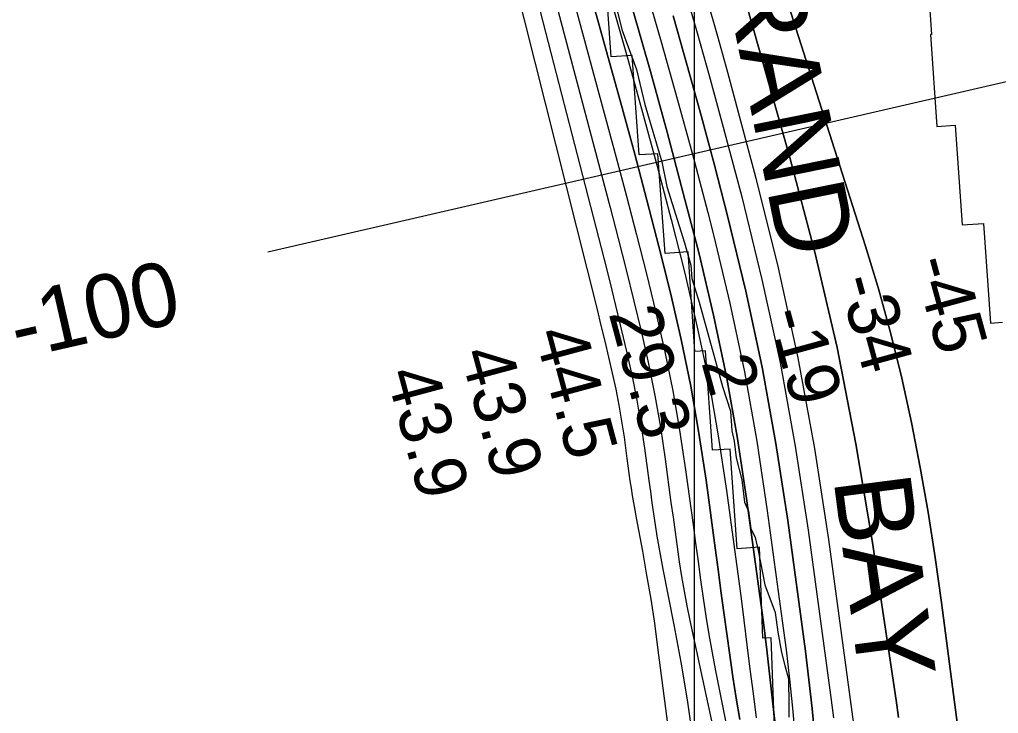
# Model space of a CAD drawing. Extents: x 3250478 to 3288318, y 788638 to 816472.
# Drawn here: x 3274716 to 3275989, y 795187 to 796090 of the extents above; entities that cross this region are included whole.
import ezdxf

# ---------------------------------------------------------------- set-up
doc = ezdxf.new("R2010")
doc.units = 0
for name, color, linetype in [('V-GRID-MAJR', 7, 'Continuous'), ('V-RIVR-EDGE', 7, 'Continuous'), ('V-RIVR-RANG', 7, 'Continuous'), ('V-RIVR-RANG-IDEN', 7, 'Continuous'), ('V-RRAP-RVMT', 7, 'Continuous'), ('V-RRAP-RVMT-IDEN', 7, 'Continuous'), ('V-TOPO-DPTH', 7, 'Continuous'), ('V-TOPO-MAJR', 7, 'Continuous'), ('V-TOPO-MINR', 7, 'Continuous'), ('V-TOPO-WATR', 7, 'Continuous')]:
    doc.layers.add(name, color=color, linetype=linetype)

msp = doc.modelspace()

# ---------------------------------------------------------------- linework, layer by layer
at = {"layer": 'V-GRID-MAJR'}
msp.add_spline([(3275593.9, 794016.6), (3275594.8, 800075.6), (3275595.7, 806137.8), (3275596.6, 812200), (3275596.6, 812203)], degree=3, dxfattribs=at)
at = {"layer": 'V-RIVR-EDGE'}
msp.add_lwpolyline([(3275485.3, 796135), (3275499.9, 796076.3), (3275518.5, 796025.4), (3275529.3, 795980.1), (3275551.7, 795905.3), (3275558.1, 795873.1), (3275581, 795800), (3275589.2, 795770.9), (3275590.4, 795753.5), (3275600.3, 795722.6), (3275630.5, 795613), (3275640.8, 795580.8), (3275642.5, 795555.2), (3275645.5, 795541.7), (3275648.1, 795519.9), (3275655.8, 795491.2), (3275659.2, 795462.5), (3275664.4, 795450.8), (3275667.4, 795428.2), (3275673, 795416.4), (3275676.9, 795399.5), (3275685.5, 795354.7), (3275698.9, 795318.6), (3275702.3, 795292.9), (3275707.4, 795266.8), (3275711.7, 795249.8), (3275716.5, 795232.5), (3275716.8, 795198.1), (3275716.8, 795182.5)], dxfattribs=at)
at = {"layer": 'V-RIVR-RANG'}
msp.add_line((3275039, 795788.3), (3276110.9, 796035.6), dxfattribs=at)
at = {"layer": 'V-RRAP-RVMT'}
for points in [[(3275892.7, 796210.6), (3275902.4, 796071), (3275901.1, 796070.9), (3275909.5, 795951.2), (3275933.2, 795952.9), (3275942.2, 795823.3), (3275969.9, 795825.2), (3275979, 795695.5), (3275994.7, 795696.5)], [(3275698.4, 795155.9), (3275693.8, 795285.9), (3275682.8, 795285.5), (3275678.8, 795403.7), (3275649.5, 795401.6), (3275640.6, 795531.5), (3275617.4, 795529.8), (3275608.2, 795659.4), (3275594.6, 795658.5), (3275585.6, 795788.1), (3275555.8, 795786.1), (3275546.5, 795915.9), (3275522.1, 795914.3), (3275512.9, 796043.7), (3275485.6, 796042), (3275476.5, 796171.5)]]:
    msp.add_lwpolyline(points, dxfattribs=at)
at = {"layer": 'V-TOPO-DPTH'}
for points in [[(3275960, 794016.5), (3276080.3, 794016.4), (3276079.7, 794031.1), (3276075, 794080), (3276031.4, 794387.1), (3276028, 794411.5), (3276024.5, 794435.9), (3276021, 794460.2), (3276017.6, 794484.6), (3276014.2, 794509), (3276010.9, 794533.4), (3276007.9, 794557.9), (3276005, 794582.3), (3275946.6, 795092.4), (3275915.4, 795331.7), (3275907.1, 795390.5), (3275898, 795449.2), (3275887.6, 795507.6), (3275876.5, 795565.9), (3275863.7, 795623.9), (3275849.7, 795681.5), (3275833.9, 795738.7), (3275816.7, 795795.5), (3275668.9, 796257.6)], [(3275668.9, 796257.6), (3275816.7, 795795.5), (3275833.9, 795738.7), (3275849.7, 795681.5), (3275863.7, 795623.9), (3275876.5, 795565.9), (3275887.6, 795507.6), (3275898, 795449.2), (3275907.1, 795390.5), (3275915.4, 795331.7), (3275946.6, 795092.4), (3276005, 794582.3), (3276007.9, 794557.9), (3276010.9, 794533.4), (3276014.2, 794509), (3276017.6, 794484.6), (3276021, 794460.2), (3276024.5, 794435.9), (3276028, 794411.5), (3276031.4, 794387.1), (3276075, 794080), (3276079.7, 794031.1), (3276080.3, 794016.4)], [(3275653.1, 795179.4), (3275648.4, 795207.2), (3275643.9, 795235.1), (3275639.8, 795263), (3275636, 795290.9), (3275632.2, 795318.9), (3275628.5, 795346.9), (3275624.8, 795374.8), (3275621, 795402.8), (3275609.1, 795490.8), (3275599.8, 795552.2), (3275589.2, 795613.4), (3275576.6, 795674.2), (3275562.7, 795734.8), (3275547.6, 795795.1), (3275532.1, 795855.3), (3275516.2, 795915.4), (3275499.9, 795975.4), (3275455.3, 796136.6)], [(3275859.6, 795182.1), (3275856.4, 795204.5), (3275825.3, 795412.5), (3275804.1, 795538.3), (3275779.6, 795663.5), (3275750.5, 795787.7), (3275718.1, 795911.1), (3275653.2, 796141)], [(3275653.2, 796141), (3275718.1, 795911.1), (3275750.5, 795787.7), (3275779.6, 795663.5), (3275804.1, 795538.3), (3275825.3, 795412.5), (3275856.4, 795204.5), (3275859.6, 795182.1)], [(3275610.6, 796115.8), (3275623.9, 796069), (3275636.8, 796022.1), (3275673.9, 795883.9), (3275702.7, 795767.3), (3275728.6, 795650.2), (3275750, 795532.2), (3275768.4, 795413.5), (3275804.5, 795147.7)], [(3275610.6, 796115.8), (3275623.9, 796069), (3275636.8, 796022.1), (3275673.9, 795883.9), (3275702.7, 795767.3), (3275728.6, 795650.2), (3275750, 795532.2), (3275768.4, 795413.5), (3275804.5, 795147.7)], [(3275698.4, 795177.2), (3275696, 795199.9), (3275692.1, 795235.1), (3275688, 795270.3), (3275683.6, 795305.5), (3275679, 795340.6), (3275662.3, 795464.2), (3275649.9, 795545.1), (3275635.8, 795625.7), (3275618.8, 795705.7), (3275600.1, 795785.4), (3275579.5, 795864.7), (3275558.5, 795943.9), (3275536.6, 796022.8), (3275514.3, 796101.6)], [(3275514.3, 796101.6), (3275536.6, 796022.8), (3275558.5, 795943.9), (3275579.5, 795864.7), (3275600.1, 795785.4), (3275618.8, 795705.7), (3275635.8, 795625.7), (3275649.9, 795545.1), (3275662.3, 795464.2), (3275679, 795340.6), (3275683.6, 795305.5), (3275688, 795270.3), (3275692.1, 795235.1), (3275696, 795199.9), (3275698.4, 795177.2)], [(3275750.6, 795156.4), (3275747.2, 795193.8), (3275743, 795231), (3275738.4, 795268.3), (3275715.4, 795438.5), (3275700, 795538.5), (3275682.2, 795638), (3275660.9, 795736.8), (3275637.1, 795835.1), (3275619.9, 795900.9), (3275602.6, 795965.8), (3275584.7, 796030.7), (3275566.2, 796095.3)], [(3275566.2, 796095.3), (3275584.7, 796030.7), (3275602.6, 795965.8), (3275619.9, 795900.9), (3275637.1, 795835.1), (3275660.9, 795736.8), (3275682.2, 795638), (3275700, 795538.5), (3275715.4, 795438.5), (3275738.4, 795268.3), (3275743, 795231), (3275747.2, 795193.8), (3275750.6, 795156.4)]]:
    msp.add_lwpolyline(points, dxfattribs=at)
at = {"layer": 'V-TOPO-MAJR'}
msp.add_lwpolyline([(3275372.3, 796182.2), (3275475.9, 795779.8), (3275483.7, 795749.2), (3275491.3, 795718.4), (3275498.8, 795687.6), (3275506.1, 795656.8), (3275512.9, 795625.9), (3275519.1, 795594.9), (3275524.4, 795563.7), (3275529.1, 795532.4), (3275534.8, 795490.6), (3275536.7, 795476.1), (3275538.7, 795461.6), (3275540.8, 795447.1), (3275542.9, 795432.7), (3275545.1, 795418.2), (3275547.5, 795403.8), (3275550.1, 795389.4), (3275552.9, 795375), (3275567.2, 795302.7), (3275576.3, 795254), (3275584.6, 795205.2), (3275591.6, 795156.1)], dxfattribs=at)
at = {"layer": 'V-TOPO-MINR'}
for points in [[(3275668.9, 796257.6), (3275816.7, 795795.5), (3275833.9, 795738.7), (3275849.7, 795681.5), (3275863.7, 795623.9), (3275876.5, 795565.9), (3275887.6, 795507.6), (3275898, 795449.2), (3275907.1, 795390.5), (3275915.4, 795331.7), (3275946.6, 795092.4), (3276005, 794582.3), (3276007.9, 794557.9), (3276010.9, 794533.4), (3276014.2, 794509), (3276017.6, 794484.6), (3276021, 794460.2), (3276024.5, 794435.9), (3276028, 794411.5), (3276031.4, 794387.1), (3276075, 794080), (3276079.7, 794031.1), (3276080.3, 794016.4)], [(3275345.7, 796197.3), (3275467.2, 795712.9), (3275472.3, 795692.3), (3275477.4, 795671.7), (3275482.3, 795651), (3275487.1, 795630.3), (3275491.6, 795609.5), (3275495.7, 795588.7), (3275499.2, 795567.8), (3275502.4, 795546.8), (3275506.1, 795519.2), (3275507.4, 795509.5), (3275508.8, 795499.8), (3275510.1, 795490.2), (3275511.5, 795480.5), (3275513, 795470.9), (3275514.6, 795461.3), (3275516.2, 795451.7), (3275518, 795442.1), (3275526.2, 795398.7), (3275531.8, 795367.5), (3275537.1, 795336.1), (3275541.8, 795304.7), (3275546.1, 795273.2), (3275578.3, 795025)], [(3275399.5, 796167.1), (3275484.2, 795845.9), (3275494.8, 795805.3), (3275505.1, 795764.6), (3275515.2, 795723.9), (3275525.1, 795683.1), (3275534.2, 795642.2), (3275542.5, 795601.1), (3275549.6, 795559.8), (3275555.8, 795518.3), (3275563.4, 795462), (3275566.1, 795442.7), (3275568.7, 795423.4), (3275571.5, 795404.1), (3275574.3, 795384.8), (3275577.3, 795365.5), (3275580.6, 795346.3), (3275584.2, 795327.2), (3275588.1, 795308.1), (3275638.6, 795073.1)], [(3275427.2, 796151.9), (3275492.2, 795911), (3275505.6, 795860.6), (3275518.7, 795810.2), (3275531.5, 795759.7), (3275543.9, 795709.1), (3275555.4, 795658.2), (3275565.9, 795607.2), (3275574.7, 795555.9), (3275582.5, 795504.4), (3275592.2, 795432.7), (3275595.4, 795408.9), (3275598.7, 795385.1), (3275602, 795361.3), (3275605.3, 795337.5), (3275608.9, 795313.8), (3275612.7, 795290.1), (3275616.9, 795266.4), (3275621.4, 795242.8), (3275663.5, 795032)], [(3275455.3, 796136.6), (3275499.9, 795975.4), (3275516.2, 795915.4), (3275532.1, 795855.3), (3275547.6, 795795.1), (3275562.7, 795734.8), (3275576.6, 795674.2), (3275589.2, 795613.4), (3275599.8, 795552.2), (3275609.1, 795490.8), (3275621, 795402.8), (3275624.8, 795374.8), (3275628.5, 795346.9), (3275632.2, 795318.9), (3275636, 795290.9), (3275639.8, 795263), (3275643.9, 795235.1), (3275648.4, 795207.2), (3275653.1, 795179.4)], [(3275529.5, 796135.1), (3275550.8, 796061.4), (3275571.6, 795987.5), (3275591.7, 795913.4), (3275611.2, 795839.2), (3275618.6, 795810.4), (3275639.9, 795721.3), (3275659, 795631.8), (3275675, 795541.7), (3275688.8, 795451.2), (3275708.2, 795307.8), (3275713.1, 795270), (3275717.6, 795232), (3275721.5, 795194.1), (3275725.1, 795156)], [(3275653.2, 796141), (3275718.1, 795911.1), (3275750.5, 795787.7), (3275779.6, 795663.5), (3275804.1, 795538.3), (3275825.3, 795412.5), (3275856.4, 795204.5), (3275859.6, 795182.1)], [(3275484, 796121.3), (3275507.2, 796038.9), (3275526.5, 795969.4), (3275545.4, 795899.8), (3275563.6, 795830.1), (3275581.4, 795760.2), (3275597.7, 795690), (3275612.5, 795619.6), (3275624.9, 795548.6), (3275635.7, 795477.4), (3275649.9, 795372.2), (3275654.2, 795340.4), (3275658.3, 795308.6), (3275662.3, 795276.8), (3275666.2, 795245), (3275670.2, 795213.2), (3275674.4, 795181.4)], [(3275581.5, 796129), (3275597.7, 796073.4), (3275613.3, 796017.7), (3275628.5, 795961.8), (3275655.5, 795859.6), (3275681.8, 795752.1), (3275705.4, 795644.1), (3275725, 795535.3), (3275741.9, 795425.9), (3275771.4, 795208), (3275774.7, 795181.7)], [(3275610.6, 796115.8), (3275623.9, 796069), (3275636.8, 796022.1), (3275673.9, 795883.9), (3275702.7, 795767.3), (3275728.6, 795650.2), (3275750, 795532.2), (3275768.4, 795413.5), (3275804.5, 795147.7)], [(3275566.2, 796095.3), (3275584.7, 796030.7), (3275602.6, 795965.8), (3275619.9, 795900.9), (3275637.1, 795835.1), (3275660.9, 795736.8), (3275682.2, 795638), (3275700, 795538.5), (3275715.4, 795438.5), (3275738.4, 795268.3), (3275743, 795231), (3275747.2, 795193.8), (3275750.6, 795156.4)]]:
    msp.add_lwpolyline(points, dxfattribs=at)
at = {"layer": 'V-TOPO-WATR'}
msp.add_lwpolyline([(3275514.3, 796101.6), (3275536.6, 796022.8), (3275558.5, 795943.9), (3275579.5, 795864.7), (3275600.1, 795785.4), (3275618.8, 795705.7), (3275635.8, 795625.7), (3275649.9, 795545.1), (3275662.3, 795464.2), (3275679, 795340.6), (3275683.6, 795305.5), (3275688, 795270.3), (3275692.1, 795235.1), (3275696, 795199.9), (3275698.4, 795177.2)], dxfattribs=at)

# ---------------------------------------------------------------- texts
at = {"layer": 'V-RIVR-RANG'}
for s, rotation, p in [('-45', 285.3259, (3275877.9, 795775.5)), ('-34', 285.3259, (3275780.9, 795751.1)), ('29.3', 285.0483, (3275482.1, 795708.4)), ('-19', 285.3259, (3275689, 795708.1)), ('44.5', 285.0483, (3275385.6, 795682.2)), ('43.9', 285.0483, (3275289, 795656.3)), ('2', 285.3259, (3275602.7, 795644.5)), ('43.9', 285.0483, (3275192.5, 795630.1))]:
    msp.add_text(s, height=67, rotation=rotation, dxfattribs=at).set_placement(p)
at = {"layer": 'V-RIVR-RANG-IDEN'}
msp.add_text('U-100', height=83, rotation=12.8493, dxfattribs=at).set_placement((3274635.4, 795630.6))
at = {"layer": 'V-RRAP-RVMT-IDEN'}
for s, rotation, p in [('GRAND', 281.4654, (3275611.3, 796248.6)), ('BAY', 277.3798, (3275774.8, 795492.1))]:
    msp.add_text(s, height=100, rotation=rotation, dxfattribs=at).set_placement(p)

doc.saveas('drawing.dxf')
